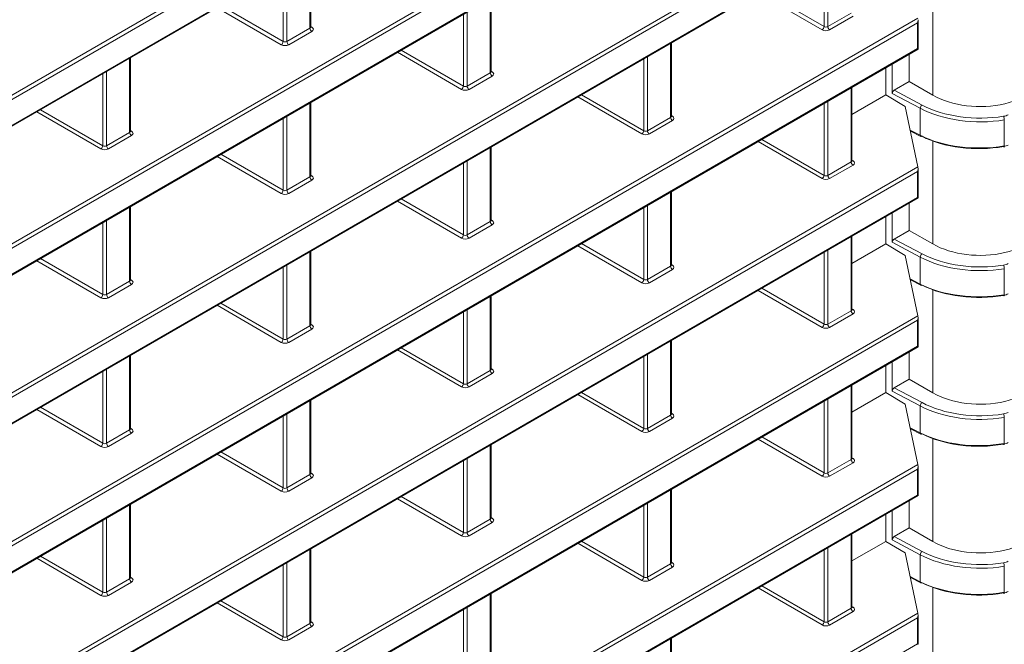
# Model space of a CAD drawing. Header units: millimetres. Extents: x 0 to 1118, y 0 to 864.
# Tile 288 of 512: x 637 to 656, y 109 to 121. Entities that reach past the tile are written whole.
import ezdxf

# ---------------------------------------------------------------- set-up
doc = ezdxf.new("R2010")
doc.units = ezdxf.units.MM

msp = doc.modelspace()

# ---------------------------------------------------------------- linework, layer by layer
at = {"color": 9, "linetype": 'Continuous', "lineweight": 0}
for p, q in [((609.4376, 103.6028), (654.3418, 129.5255)), ((654.3323, 129.4386), (609.4229, 103.513)), ((609.4229, 103.0226), (654.3323, 128.9482)), ((609.4376, 100.7898), (654.3418, 126.7125)), ((654.3323, 126.6257), (609.4229, 100.7001)), ((609.4229, 100.2096), (654.3323, 126.1352)), ((609.4376, 97.9768), (654.3418, 123.8995)), ((654.3323, 123.8127), (609.4229, 97.8871)), ((609.4229, 97.3966), (654.3323, 123.3222)), ((642.8399, 120.8957), (642.8399, 122.2969)), ((652.5678, 120.9267), (652.5678, 122.2867)), ((652.6382, 122.3273), (652.6382, 120.9262)), ((642.4028, 122.0445), (642.4028, 120.6434)), ((642.3324, 120.6439), (642.3324, 122.0039)), ((652.5324, 120.8655), (651.3192, 121.5659)), ((651.3899, 121.6067), (652.5678, 120.9267)), ((654.6245, 121.5764), (654.6245, 119.6312)), ((642.2971, 120.5827), (641.0838, 121.2831)), ((641.1546, 121.3239), (642.3324, 120.6439)), ((646.2517, 120.0523), (646.2517, 121.4535)), ((645.7442, 119.8005), (645.7442, 121.1605)), ((645.8146, 121.2011), (645.8146, 119.8)), ((652.6382, 120.9262), (653.0799, 121.1812)), ((653.115, 121.1201), (652.6732, 120.8651)), ((654.3323, 120.9997), (609.4229, 95.0741)), ((609.4376, 95.1638), (654.3418, 121.0865)), ((642.8546, 120.9292), (642.8756, 120.9167)), ((654.3323, 120.5092), (654.3323, 120.9997)), ((642.4028, 120.6434), (642.8399, 120.8957)), ((642.875, 120.8347), (642.4379, 120.5824)), ((649.6635, 119.2089), (649.6635, 120.6101)), ((609.4229, 94.5836), (654.3323, 120.5092)), ((645.7089, 119.7393), (644.4956, 120.4397)), ((644.5664, 120.4805), (645.7442, 119.8005)), ((649.2264, 120.3577), (649.2264, 118.9566)), ((639.4281, 118.9262), (639.4281, 120.3273)), ((649.156, 118.9571), (649.156, 120.3171)), ((638.9206, 118.6744), (638.9206, 120.0343)), ((638.991, 120.0749), (638.991, 118.6738)), ((645.8146, 119.8), (646.2517, 120.0523)), ((646.2867, 119.9913), (645.8497, 119.739)), ((646.2664, 120.0858), (646.2874, 120.0733)), ((647.9781, 119.6371), (649.156, 118.9571)), ((653.0799, 118.3682), (653.0799, 119.7693)), ((654.3872, 119.3811), (653.8568, 119.6619)), ((653.8922, 119.7231), (654.4209, 119.4432)), ((642.8399, 118.0828), (642.8399, 119.4839)), ((649.1206, 118.8959), (647.9074, 119.5963)), ((652.5678, 118.1138), (652.5678, 119.4737)), ((652.6382, 119.5143), (652.6382, 118.1132)), ((638.8853, 118.6131), (637.6721, 119.3135)), ((637.7428, 119.3543), (638.9206, 118.6744)), ((642.4028, 119.2315), (642.4028, 117.8304)), ((649.6781, 119.2424), (649.6992, 119.2299)), ((654.3872, 118.8712), (654.3872, 119.3811)), ((642.3324, 117.831), (642.3324, 119.1909)), ((649.2264, 118.9566), (649.6635, 119.2089)), ((649.6985, 119.1479), (649.2614, 118.8956)), ((655.9775, 118.671), (655.9775, 119.1618)), ((638.991, 118.6738), (639.4281, 118.9262)), ((639.4632, 118.8651), (639.0261, 118.6128)), ((639.4428, 118.9597), (639.4638, 118.9471)), ((654.1953, 118.9691), (654.3872, 118.8712)), ((652.5324, 118.0525), (651.3192, 118.7529)), ((651.3899, 118.7937), (652.5678, 118.1138)), ((654.6245, 118.7634), (654.6245, 116.8182)), ((641.1546, 118.5109), (642.3324, 117.831)), ((646.2517, 117.2394), (646.2517, 118.6405)), ((642.2971, 117.7697), (641.0838, 118.4701)), ((645.7442, 116.9876), (645.7442, 118.3475)), ((645.8146, 118.3881), (645.8146, 116.987)), ((652.6382, 118.1132), (653.0799, 118.3682)), ((653.115, 118.3072), (652.6732, 118.0522)), ((653.0946, 118.4017), (653.1156, 118.3892)), ((654.3323, 118.1867), (609.4229, 92.2611)), ((609.4376, 92.3509), (654.3418, 118.2735)), ((642.8546, 118.1163), (642.8756, 118.1037)), ((654.3323, 117.6962), (654.3323, 118.1867)), ((642.4028, 117.8304), (642.8399, 118.0828)), ((642.875, 118.0217), (642.4379, 117.7694)), ((649.6635, 116.396), (649.6635, 117.7971)), ((609.4229, 91.7706), (654.3323, 117.6962)), ((645.7089, 116.9263), (644.4956, 117.6267)), ((644.5664, 117.6675), (645.7442, 116.9876)), ((639.4281, 116.1132), (639.4281, 117.5143)), ((649.156, 116.1442), (649.156, 117.5041)), ((649.2264, 117.5447), (649.2264, 116.1436)), ((638.9206, 115.8614), (638.9206, 117.2213)), ((638.991, 117.262), (638.991, 115.8609)), ((645.8146, 116.987), (646.2517, 117.2394)), ((646.2664, 117.2729), (646.2874, 117.2603)), ((646.2867, 117.1783), (645.8497, 116.926)), ((647.9781, 116.8241), (649.156, 116.1442)), ((653.0799, 115.5552), (653.0799, 116.9563)), ((654.3872, 116.5682), (653.8568, 116.8489)), ((653.8922, 116.9102), (654.4209, 116.6303)), ((642.8399, 115.2698), (642.8399, 116.6709)), ((649.1206, 116.0829), (647.9074, 116.7833)), ((652.5678, 115.3008), (652.5678, 116.6607)), ((652.6382, 116.7013), (652.6382, 115.3002)), ((638.8853, 115.8001), (637.6721, 116.5005)), ((637.7428, 116.5413), (638.9206, 115.8614)), ((654.3872, 116.0582), (654.3872, 116.5682)), ((642.3324, 115.018), (642.3324, 116.3779)), ((642.4028, 116.4186), (642.4028, 115.0175)), ((649.2264, 116.1436), (649.6635, 116.396)), ((649.6985, 116.3349), (649.2614, 116.0826)), ((649.6781, 116.4295), (649.6992, 116.4169)), ((655.9775, 115.858), (655.9775, 116.3488)), ((638.991, 115.8609), (639.4281, 116.1132)), ((639.4428, 116.1467), (639.4638, 116.1341)), ((654.1953, 116.1561), (654.3872, 116.0582)), ((639.4632, 116.0521), (639.0261, 115.7998)), ((652.5324, 115.2395), (651.3192, 115.9399)), ((651.3899, 115.9807), (652.5678, 115.3008)), ((654.6245, 115.9504), (654.6245, 114.0052)), ((641.1546, 115.6979), (642.3324, 115.018)), ((646.2517, 114.4264), (646.2517, 115.8275)), ((642.2971, 114.9567), (641.0838, 115.6571)), ((645.7442, 114.1746), (645.7442, 115.5345)), ((645.8146, 115.5752), (645.8146, 114.1741)), ((652.6382, 115.3002), (653.0799, 115.5552)), ((653.0946, 115.5887), (653.1156, 115.5762)), ((654.3323, 115.3737), (609.4229, 89.4481)), ((609.4376, 89.5379), (654.3418, 115.4605)), ((653.115, 115.4942), (652.6732, 115.2392)), ((654.3323, 114.8832), (654.3323, 115.3737)), ((642.4028, 115.0175), (642.8399, 115.2698)), ((642.875, 115.2087), (642.4379, 114.9564)), ((642.8546, 115.3033), (642.8756, 115.2907)), ((649.6635, 113.583), (649.6635, 114.9841)), ((609.4229, 88.9576), (654.3323, 114.8832)), ((645.7089, 114.1133), (644.4956, 114.8137)), ((644.5664, 114.8545), (645.7442, 114.1746)), ((639.4281, 113.3002), (639.4281, 114.7013)), ((649.156, 113.3312), (649.156, 114.6911)), ((649.2264, 114.7318), (649.2264, 113.3307)), ((638.9206, 113.0484), (638.9206, 114.4083)), ((638.991, 114.449), (638.991, 113.0479)), ((645.8146, 114.1741), (646.2517, 114.4264)), ((646.2664, 114.4599), (646.2874, 114.4473)), ((646.2867, 114.3653), (645.8497, 114.113)), ((653.0799, 112.7423), (653.0799, 114.1434)), ((654.3872, 113.7552), (653.8568, 114.0359)), ((653.8922, 114.0972), (654.4209, 113.8173)), ((642.8399, 112.4568), (642.8399, 113.8579)), ((649.1206, 113.2699), (647.9074, 113.9703)), ((647.9781, 114.0111), (649.156, 113.3312)), ((652.5678, 112.4878), (652.5678, 113.8477)), ((652.6382, 113.8884), (652.6382, 112.4873)), ((638.8853, 112.9872), (637.6721, 113.6875)), ((637.7428, 113.7284), (638.9206, 113.0484)), ((654.3872, 113.2452), (654.3872, 113.7552)), ((642.3324, 112.205), (642.3324, 113.5649)), ((642.4028, 113.6056), (642.4028, 112.2045)), ((649.2264, 113.3307), (649.6635, 113.583)), ((649.6985, 113.5219), (649.2614, 113.2696)), ((649.6781, 113.6165), (649.6992, 113.6039)), ((655.9775, 113.045), (655.9775, 113.5359)), ((638.991, 113.0479), (639.4281, 113.3002)), ((639.4428, 113.3337), (639.4638, 113.3211)), ((654.1953, 113.3431), (654.3872, 113.2452)), ((639.4632, 113.2391), (639.0261, 112.9868)), ((652.5324, 112.4265), (651.3192, 113.1269)), ((651.3899, 113.1677), (652.5678, 112.4878)), ((654.6245, 113.1374), (654.6245, 111.1922)), ((646.2517, 111.6134), (646.2517, 113.0145)), ((642.2971, 112.1438), (641.0838, 112.8441)), ((641.1546, 112.885), (642.3324, 112.205)), ((645.7442, 111.3616), (645.7442, 112.7215)), ((645.8146, 112.7622), (645.8146, 111.3611)), ((652.6382, 112.4873), (653.0799, 112.7423)), ((653.0946, 112.7757), (653.1156, 112.7632)), ((654.3323, 112.5607), (609.4229, 86.6351)), ((609.4376, 86.7249), (654.3418, 112.6476)), ((653.115, 112.6812), (652.6732, 112.4262)), ((654.3323, 112.0703), (654.3323, 112.5607)), ((642.4028, 112.2045), (642.8399, 112.4568)), ((642.875, 112.3957), (642.4379, 112.1434)), ((642.8546, 112.4903), (642.8756, 112.4777)), ((649.6635, 110.77), (649.6635, 112.1711)), ((609.4229, 86.1447), (654.3323, 112.0703)), ((645.7089, 111.3004), (644.4956, 112.0007)), ((644.5664, 112.0416), (645.7442, 111.3616)), ((639.4281, 110.4872), (639.4281, 111.8883)), ((649.156, 110.5182), (649.156, 111.8781)), ((649.2264, 111.9188), (649.2264, 110.5177)), ((638.9206, 110.2354), (638.9206, 111.5953)), ((638.991, 111.636), (638.991, 110.2349)), ((645.8146, 111.3611), (646.2517, 111.6134)), ((646.2664, 111.6469), (646.2874, 111.6343)), ((646.2867, 111.5523), (645.8497, 111.3)), ((653.0799, 109.9293), (653.0799, 111.3304)), ((654.3872, 110.9422), (653.8568, 111.223)), ((653.8922, 111.2842), (654.4209, 111.0043)), ((642.8399, 109.6438), (642.8399, 111.0449)), ((649.1206, 110.457), (647.9074, 111.1573)), ((647.9781, 111.1982), (649.156, 110.5182)), ((652.5678, 109.6748), (652.5678, 111.0347)), ((652.6382, 111.0754), (652.6382, 109.6743)), ((638.8853, 110.1742), (637.6721, 110.8746)), ((637.7428, 110.9154), (638.9206, 110.2354)), ((654.3872, 110.4323), (654.3872, 110.9422)), ((642.3324, 109.392), (642.3324, 110.7519)), ((642.4028, 110.7926), (642.4028, 109.3915)), ((649.2264, 110.5177), (649.6635, 110.77)), ((649.6985, 110.7089), (649.2614, 110.4566)), ((649.6781, 110.8035), (649.6992, 110.7909)), ((655.9775, 110.232), (655.9775, 110.7229)), ((638.991, 110.2349), (639.4281, 110.4872)), ((639.4428, 110.5207), (639.4638, 110.5081)), ((654.1953, 110.5301), (654.3872, 110.4323)), ((639.4632, 110.4262), (639.0261, 110.1738)), ((652.5324, 109.6136), (651.3192, 110.3139)), ((651.3899, 110.3548), (652.5678, 109.6748)), ((654.6245, 110.3244), (654.6245, 108.3793)), ((646.2517, 108.8004), (646.2517, 110.2015)), ((642.2971, 109.3308), (641.0838, 110.0312)), ((641.1546, 110.072), (642.3324, 109.392)), ((645.8146, 109.9492), (645.8146, 108.5481)), ((652.6382, 109.6743), (653.0799, 109.9293)), ((653.0946, 109.9628), (653.1156, 109.9502)), ((654.3323, 109.7478), (609.4229, 83.8222)), ((609.4376, 83.9119), (654.3418, 109.8346)), ((645.7442, 108.5486), (645.7442, 109.9085)), ((653.115, 109.8682), (652.6732, 109.6132)), ((654.3323, 109.2573), (654.3323, 109.7478)), ((642.4028, 109.3915), (642.8399, 109.6438)), ((642.875, 109.5828), (642.4379, 109.3304)), ((642.8546, 109.6773), (642.8756, 109.6647)), ((649.6635, 107.957), (649.6635, 109.3581)), ((606.9704, 81.9158), (654.3323, 109.2573))]:
    msp.add_line(p, q, dxfattribs=at)
at = {"color": 7, "linetype": 'Continuous', "lineweight": 15}
for p, q in [((609.4376, 103.0141), (654.3469, 128.9397)), ((609.4376, 100.2011), (654.3469, 126.1267)), ((609.4376, 97.3881), (654.3469, 123.3137)), ((642.8546, 120.9164), (642.8546, 122.3053)), ((646.2663, 120.073), (646.2663, 121.4619)), ((654.3469, 120.5007), (654.3469, 121.049)), ((649.6781, 119.2296), (649.6781, 120.6185)), ((609.4376, 94.5752), (654.3469, 120.5007)), ((654.1749, 120.4014), (654.1749, 119.8863)), ((639.4428, 118.9468), (639.4428, 120.3357)), ((653.8568, 120.2178), (653.8568, 119.6619)), ((653.736, 120.1481), (653.736, 119.633)), ((654.1749, 119.8863), (653.8922, 119.7231)), ((654.6245, 119.6312), (654.1749, 119.8863)), ((653.0946, 118.3888), (653.0946, 119.7778)), ((653.736, 119.633), (653.0946, 119.2627)), ((654.1015, 119.4145), (653.736, 119.633)), ((642.8546, 118.1034), (642.8546, 119.4923)), ((654.1015, 119.4145), (654.3418, 118.2735)), ((654.1995, 118.9493), (654.3979, 118.8481)), ((646.2663, 117.26), (646.2663, 118.6489)), ((654.3469, 117.6878), (654.3469, 118.236)), ((649.6781, 116.4166), (649.6781, 117.8055)), ((609.4376, 91.7622), (654.3469, 117.6878)), ((654.1749, 117.5884), (654.1749, 117.0733)), ((639.4428, 116.1338), (639.4428, 117.5227)), ((653.8568, 117.4048), (653.8568, 116.8489)), ((653.736, 117.3351), (653.736, 116.82)), ((654.1749, 117.0733), (653.8922, 116.9102)), ((654.6245, 116.8182), (654.1749, 117.0733)), ((653.0946, 115.5759), (653.0946, 116.9648)), ((653.736, 116.82), (653.0946, 116.4497)), ((654.1015, 116.6015), (653.736, 116.82)), ((642.8546, 115.2904), (642.8546, 116.6793)), ((654.1015, 116.6015), (654.3418, 115.4605)), ((654.1995, 116.1364), (654.3979, 116.0351)), ((646.2663, 114.447), (646.2663, 115.8359)), ((654.3469, 114.8748), (654.3469, 115.423)), ((649.6781, 113.6036), (649.6781, 114.9925)), ((609.4376, 88.9492), (654.3469, 114.8748)), ((654.1749, 114.7755), (654.1749, 114.2604)), ((639.4428, 113.3208), (639.4428, 114.7098)), ((653.8568, 114.5918), (653.8568, 114.0359)), ((653.736, 114.5221), (653.736, 114.007)), ((654.1749, 114.2604), (653.8922, 114.0972)), ((654.6245, 114.0052), (654.1749, 114.2604)), ((653.0946, 112.7629), (653.0946, 114.1518)), ((642.8546, 112.4774), (642.8546, 113.8664)), ((653.736, 114.007), (653.0946, 113.6367)), ((654.1015, 113.7886), (653.736, 114.007)), ((654.1015, 113.7886), (654.3418, 112.6476)), ((654.1995, 113.3234), (654.3979, 113.2222)), ((646.2663, 111.634), (646.2663, 113.023)), ((654.3469, 112.0618), (654.3469, 112.61)), ((649.6781, 110.7906), (649.6781, 112.1796)), ((609.4376, 86.1362), (654.3469, 112.0618)), ((639.4428, 110.5078), (639.4428, 111.8968)), ((653.8568, 111.7789), (653.8568, 111.223)), ((654.1749, 111.9625), (654.1749, 111.4474)), ((653.736, 111.7091), (653.736, 111.194)), ((654.1749, 111.4474), (653.8922, 111.2842)), ((654.6245, 111.1922), (654.1749, 111.4474)), ((653.0946, 109.9499), (653.0946, 111.3388)), ((642.8546, 109.6644), (642.8546, 111.0534)), ((653.736, 111.194), (653.0946, 110.8237)), ((654.1015, 110.9756), (653.736, 111.194)), ((654.1015, 110.9756), (654.3418, 109.8346)), ((654.1995, 110.5104), (654.3979, 110.4092)), ((646.2663, 108.821), (646.2663, 110.21)), ((654.3469, 109.2488), (654.3469, 109.797)), ((649.6781, 107.9776), (649.6781, 109.3666))]:
    msp.add_line(p, q, dxfattribs=at)
at = {"color": 7, "linetype": 'Continuous', "lineweight": 15, "flags": 128}
for points in [[(654.3323, 120.5092), (654.3381, 120.5059), (654.3425, 120.5033), (654.3455, 120.5016), (654.3468, 120.5008), (654.3465, 120.501)], [(655.9775, 118.671), (655.9773, 118.6636), (655.9765, 118.6575), (655.9753, 118.653), (655.9736, 118.6503), (655.9715, 118.6494), (655.9691, 118.6503), (655.9665, 118.6531), (655.9638, 118.6577)], [(654.3323, 117.6962), (654.3381, 117.6929), (654.3425, 117.6903), (654.3455, 117.6886), (654.3468, 117.6878), (654.3465, 117.688)], [(655.9775, 115.858), (655.9773, 115.8506), (655.9765, 115.8445), (655.9753, 115.8401), (655.9736, 115.8373), (655.9715, 115.8364), (655.9691, 115.8374), (655.9665, 115.8402), (655.9638, 115.8447)], [(654.3323, 114.8832), (654.3381, 114.8799), (654.3425, 114.8773), (654.3455, 114.8756), (654.3468, 114.8748), (654.3465, 114.875)], [(655.9775, 113.045), (655.9773, 113.0376), (655.9765, 113.0316), (655.9753, 113.0271), (655.9736, 113.0243), (655.9715, 113.0234), (655.9691, 113.0244), (655.9665, 113.0272), (655.9638, 113.0317)], [(654.3323, 112.0703), (654.3381, 112.0669), (654.3425, 112.0643), (654.3455, 112.0626), (654.3468, 112.0618), (654.3465, 112.062)], [(655.9775, 110.232), (655.9773, 110.2246), (655.9765, 110.2186), (655.9753, 110.2141), (655.9736, 110.2113), (655.9715, 110.2104), (655.9691, 110.2114), (655.9665, 110.2142), (655.9638, 110.2187)], [(654.3323, 109.2573), (654.3381, 109.2539), (654.3425, 109.2514), (654.3455, 109.2496), (654.3468, 109.2489), (654.3465, 109.249)]]:
    msp.add_lwpolyline(points, dxfattribs=at)
at = {"color": 9, "linetype": 'Continuous', "lineweight": 0}
for centre, radius, start, end in [((642.8602, 120.9395), 0.0275, 258.49628, 303.93195), ((652.4899, 120.9309), 0.078, 303.05805, 356.94195), ((652.7151, 120.9297), 0.077, 182.63688, 237.07285), ((642.9168, 120.8993), 0.077, 182.63688, 237.07285), ((642.2545, 120.6481), 0.078, 303.05953, 356.94109), ((642.4797, 120.647), 0.077, 182.63688, 237.07285), ((646.3286, 120.0559), 0.077, 182.6371, 237.07255), ((646.272, 120.0961), 0.0275, 258.49591, 303.93182), ((645.6663, 119.8047), 0.078, 303.0575, 356.94319), ((645.8915, 119.8036), 0.077, 182.6371, 237.07255), ((654.4683, 119.3772), 0.0813, 125.6871, 177.23732), ((649.6838, 119.2527), 0.0275, 258.48135, 303.94525), ((655.802, 119.1622), 0.1755, 359.8712, 22.782), ((649.7404, 119.2125), 0.077, 182.63688, 237.07285), ((639.505, 118.9297), 0.077, 182.63688, 237.07285), ((639.4484, 118.97), 0.0275, 258.49784, 303.9304), ((649.0781, 118.9613), 0.078, 303.05882, 356.94056), ((649.3033, 118.9602), 0.077, 182.63688, 237.07285), ((654.4105, 118.868), 0.0235, 172.18431, 237.67463), ((638.8427, 118.6785), 0.078, 303.05906, 356.93909), ((639.0679, 118.6774), 0.077, 182.63688, 237.07285), ((653.1568, 118.3718), 0.077, 182.63811, 237.07162), ((653.1002, 118.412), 0.0275, 258.47811, 303.94579), ((652.4899, 118.1179), 0.078, 303.05877, 356.94123), ((652.7151, 118.1168), 0.077, 182.63811, 237.07162), ((642.9168, 118.0863), 0.077, 182.6371, 237.07255), ((642.8602, 118.1265), 0.0275, 258.49436, 303.93337), ((642.2545, 117.8351), 0.078, 303.05956, 356.94114), ((642.4797, 117.834), 0.077, 182.6371, 237.07255), ((646.3286, 117.2429), 0.077, 182.63688, 237.07285), ((646.272, 117.2832), 0.0276, 258.50011, 303.92913), ((645.6663, 116.9917), 0.078, 303.05729, 356.94333), ((645.8915, 116.9906), 0.077, 182.63688, 237.07285), ((654.4683, 116.5642), 0.0813, 125.68611, 177.23831), ((649.7404, 116.3995), 0.077, 182.63811, 237.07162), ((649.6838, 116.4397), 0.0275, 258.46744, 303.95515), ((655.802, 116.3492), 0.1755, 359.87102, 22.78218), ((639.505, 116.1167), 0.077, 182.6371, 237.07255), ((639.4484, 116.157), 0.0275, 258.49591, 303.93182), ((649.0781, 116.1483), 0.078, 303.05954, 356.93985), ((649.3033, 116.1472), 0.077, 182.63811, 237.07162), ((654.4105, 116.055), 0.0235, 172.19951, 237.65942), ((638.8427, 115.8655), 0.078, 303.05909, 356.93914), ((639.0679, 115.8644), 0.077, 182.6371, 237.07255), ((653.1568, 115.5588), 0.077, 182.63668, 237.07305), ((653.1002, 115.599), 0.0275, 258.49057, 303.93735), ((642.9168, 115.2733), 0.077, 182.63688, 237.07285), ((642.8602, 115.3136), 0.0275, 258.49856, 303.93068), ((652.4899, 115.3049), 0.078, 303.05734, 356.94266), ((652.7151, 115.3038), 0.077, 182.63668, 237.07305), ((642.2545, 115.0221), 0.078, 303.05934, 356.94127), ((642.4797, 115.021), 0.077, 182.63688, 237.07285), ((646.3286, 114.4299), 0.077, 182.63811, 237.07162), ((646.272, 114.4702), 0.0275, 258.48619, 303.93904), ((645.6663, 114.1787), 0.078, 303.058, 356.94262), ((645.8915, 114.1776), 0.077, 182.63811, 237.07162), ((654.4683, 113.7513), 0.0813, 125.68706, 177.23795), ((649.7404, 113.5865), 0.077, 182.63668, 237.07305), ((649.6838, 113.6268), 0.0275, 258.47989, 303.94671), ((655.802, 113.5362), 0.1755, 359.8712, 22.782), ((639.505, 113.3037), 0.077, 182.63688, 237.07285), ((639.4484, 113.344), 0.0276, 258.50011, 303.92913), ((649.0781, 113.3353), 0.078, 303.0581, 356.94128), ((649.3033, 113.3342), 0.077, 182.63668, 237.07305), ((654.4105, 113.2421), 0.0236, 172.21337, 237.64411), ((638.8427, 113.0526), 0.078, 303.05887, 356.93928), ((639.0679, 113.0514), 0.077, 182.63688, 237.07285), ((653.1568, 112.7458), 0.077, 182.63708, 237.07265), ((653.1002, 112.786), 0.0275, 258.49349, 303.93443), ((642.9168, 112.4603), 0.077, 182.63811, 237.07162), ((642.8602, 112.5006), 0.0275, 258.48463, 303.94059), ((652.4899, 112.4919), 0.078, 303.05877, 356.94123), ((652.7151, 112.4908), 0.077, 182.63708, 237.07265), ((642.2545, 112.2092), 0.078, 303.06006, 356.94056), ((642.4797, 112.208), 0.077, 182.63811, 237.07162), ((646.3286, 111.6169), 0.077, 182.63668, 237.07305), ((646.272, 111.6572), 0.0275, 258.49866, 303.93058), ((645.6663, 111.3658), 0.078, 303.05657, 356.94405), ((645.8915, 111.3646), 0.077, 182.63668, 237.07305), ((654.4683, 110.9383), 0.0813, 125.68505, 177.23879), ((649.7404, 110.7735), 0.077, 182.63708, 237.07265), ((649.6838, 110.8138), 0.0275, 258.48281, 303.94379), ((655.802, 110.7233), 0.1755, 359.87089, 22.78207), ((639.505, 110.4908), 0.077, 182.63811, 237.07162), ((639.4484, 110.531), 0.0275, 258.48619, 303.93904), ((649.0781, 110.5224), 0.078, 303.05954, 356.93985), ((649.3033, 110.5212), 0.077, 182.63708, 237.07265), ((654.4105, 110.4291), 0.0235, 172.18564, 237.67473), ((638.8427, 110.2396), 0.078, 303.05959, 356.93856), ((639.0679, 110.2384), 0.077, 182.63811, 237.07162), ((653.1568, 109.9328), 0.077, 182.63683, 237.07229), ((653.1002, 109.973), 0.0275, 258.48279, 303.94513), ((642.9168, 109.6474), 0.077, 182.63668, 237.07305), ((642.8602, 109.6876), 0.0275, 258.4971, 303.93214), ((652.4899, 109.679), 0.078, 303.05801, 356.94137), ((652.7151, 109.6778), 0.077, 182.63683, 237.07229), ((642.2545, 109.3962), 0.078, 303.05863, 356.94199), ((642.4797, 109.395), 0.077, 182.63668, 237.07305)]:
    msp.add_arc(centre, radius, start, end, dxfattribs=at)
at = {"color": 7, "linetype": 'Continuous', "lineweight": 15}
for centre, start, end in [((654.4064, 118.8699), 248.75098, 308.67964), ((654.4064, 116.0569), 248.75651, 308.67411), ((654.4064, 113.2439), 248.75651, 308.67411), ((654.4064, 110.4309), 248.75651, 308.67411)]:
    msp.add_arc(centre, 0.0233, start, end, dxfattribs=at)
at = {"color": 9, "linetype": 'Continuous', "lineweight": 0}
for centre, major_axis, ratio, start_param, end_param in [((642.8046, 120.9169), (0.05, -0.0008), 0.5872741, 5.5068216, 6.2922198), ((642.8043, 120.8762), (0.1, -0.0008), 0.5823041, 5.5022266, 7.0642962), ((652.6028, 120.9473), (0.05, -0.0008), 0.5872741, 3.9447519, 5.5068216), ((652.6025, 120.9067), (0.1, -0.0008), 0.5823041, 3.9401569, 5.5022266), ((642.3672, 120.6239), (0.1, -0.0008), 0.5823041, 3.9401569, 5.5022266), ((642.3675, 120.6645), (0.05, -0.0008), 0.5872741, 3.9447519, 5.5068216), ((646.2164, 120.0735), (0.05, -0.0008), 0.5872741, 5.5068216, 6.2922198), ((646.216, 120.0328), (0.1, -0.0008), 0.5823041, 5.5022266, 7.0642962), ((645.7793, 119.8211), (0.05, -0.0008), 0.5872741, 3.9447519, 5.5068216), ((645.7789, 119.7805), (0.1, -0.0008), 0.5823041, 3.9401569, 5.5022266), ((655.5087, 120.1413), (1.6256, -0.0124), 0.5823041, 3.9837901, 5.0005954), ((649.6281, 119.2301), (0.05, -0.0008), 0.5872741, 5.5068216, 6.2922198), ((649.6278, 119.1894), (0.1, -0.0008), 0.5823041, 5.5022266, 7.0642962), ((655.5084, 120.1006), (1.6756, -0.0124), 0.582155, 3.9836554, 5.0004606), ((655.9078, 119.3423), (0.2, -0.0015), 0.5823041, 5.0005954, 5.5022266), ((639.3928, 118.9473), (0.05, -0.0008), 0.5872741, 5.5068216, 6.2922198), ((639.3925, 118.9066), (0.1, -0.0008), 0.5823041, 5.5022266, 7.0642962), ((649.1907, 118.9371), (0.1, -0.0008), 0.5823041, 3.9401569, 5.5022266), ((649.191, 118.9777), (0.05, -0.0008), 0.5872741, 3.9447519, 5.5068216), ((638.9557, 118.695), (0.05, -0.0008), 0.5872741, 3.9447519, 5.5068216), ((638.9554, 118.6543), (0.1, -0.0008), 0.5823041, 3.9401569, 5.5022266), ((653.0446, 118.3893), (0.05, -0.0008), 0.5872741, 5.5068216, 6.2922198), ((653.0443, 118.3487), (0.1, -0.0008), 0.5823041, 5.5022266, 7.0642962), ((652.6028, 118.1343), (0.05, -0.0008), 0.5872741, 3.9447519, 5.5068216), ((642.8046, 118.1039), (0.05, -0.0008), 0.5872741, 5.5068216, 6.2922198), ((642.8043, 118.0632), (0.1, -0.0008), 0.5823041, 5.5022266, 7.0642962), ((652.6025, 118.0937), (0.1, -0.0008), 0.5823041, 3.9401569, 5.5022266), ((642.3672, 117.8109), (0.1, -0.0008), 0.5823041, 3.9401569, 5.5022266), ((642.3675, 117.8516), (0.05, -0.0008), 0.5872741, 3.9447519, 5.5068216), ((646.2164, 117.2605), (0.05, -0.0008), 0.5872741, 5.5068216, 6.2922198), ((646.216, 117.2198), (0.1, -0.0008), 0.5823041, 5.5022266, 7.0642962), ((645.7789, 116.9675), (0.1, -0.0008), 0.5823041, 3.9401569, 5.5022266), ((645.7793, 117.0082), (0.05, -0.0008), 0.5872741, 3.9447519, 5.5068216), ((655.5087, 117.3283), (1.6256, -0.0124), 0.5823041, 3.9837901, 5.0005954), ((655.5084, 117.2876), (1.6756, -0.0124), 0.582155, 3.9836554, 5.0004606), ((655.9078, 116.5293), (0.2, -0.0015), 0.5823041, 5.0005954, 5.5022266), ((649.6281, 116.4171), (0.05, -0.0008), 0.5872741, 5.5068216, 6.2922198), ((649.6278, 116.3764), (0.1, -0.0008), 0.5823041, 5.5022266, 7.0642962), ((639.3928, 116.1343), (0.05, -0.0008), 0.5872741, 5.5068216, 6.2922198), ((639.3925, 116.0937), (0.1, -0.0008), 0.5823041, 5.5022266, 7.0642962), ((649.1907, 116.1241), (0.1, -0.0008), 0.5823041, 3.9401569, 5.5022266), ((649.191, 116.1648), (0.05, -0.0008), 0.5872741, 3.9447519, 5.5068216), ((638.9554, 115.8413), (0.1, -0.0008), 0.5823041, 3.9401569, 5.5022266), ((638.9557, 115.882), (0.05, -0.0008), 0.5872741, 3.9447519, 5.5068216), ((653.0446, 115.5764), (0.05, -0.0008), 0.5872741, 5.5068216, 6.2922198), ((653.0443, 115.5357), (0.1, -0.0008), 0.5823041, 5.5022266, 7.0642962), ((642.8046, 115.2909), (0.05, -0.0008), 0.5872741, 5.5068216, 6.2922198), ((642.8043, 115.2503), (0.1, -0.0008), 0.5823041, 5.5022266, 7.0642962), ((652.6025, 115.2807), (0.1, -0.0008), 0.5823041, 3.9401569, 5.5022266), ((652.6028, 115.3214), (0.05, -0.0008), 0.5872741, 3.9447519, 5.5068216), ((642.3672, 114.9979), (0.1, -0.0008), 0.5823041, 3.9401569, 5.5022266), ((642.3675, 115.0386), (0.05, -0.0008), 0.5872741, 3.9447519, 5.5068216), ((646.2164, 114.4475), (0.05, -0.0008), 0.5872741, 5.5068216, 6.2922198), ((646.216, 114.4069), (0.1, -0.0008), 0.5823041, 5.5022266, 7.0642962), ((645.7789, 114.1545), (0.1, -0.0008), 0.5823041, 3.9401569, 5.5022266), ((645.7793, 114.1952), (0.05, -0.0008), 0.5872741, 3.9447519, 5.5068216), ((655.5084, 114.4747), (1.6756, -0.0124), 0.582155, 3.9836554, 5.0004606), ((655.5087, 114.5153), (1.6256, -0.0124), 0.5823041, 3.9837901, 5.0005954), ((649.6281, 113.6041), (0.05, -0.0008), 0.5872741, 5.5068216, 6.2922198), ((649.6278, 113.5635), (0.1, -0.0008), 0.5823041, 5.5022266, 7.0642962), ((655.9078, 113.7163), (0.2, -0.0015), 0.5823041, 5.0005954, 5.5022266), ((639.3928, 113.3213), (0.05, -0.0008), 0.5872741, 5.5068216, 6.2922198), ((639.3925, 113.2807), (0.1, -0.0008), 0.5823041, 5.5022266, 7.0642962), ((649.1907, 113.3111), (0.1, -0.0008), 0.5823041, 3.9401569, 5.5022266), ((649.191, 113.3518), (0.05, -0.0008), 0.5872741, 3.9447519, 5.5068216), ((638.9554, 113.0283), (0.1, -0.0008), 0.5823041, 3.9401569, 5.5022266), ((638.9557, 113.069), (0.05, -0.0008), 0.5872741, 3.9447519, 5.5068216), ((653.0446, 112.7634), (0.05, -0.0008), 0.5872741, 5.5068216, 6.2922198), ((653.0443, 112.7227), (0.1, -0.0008), 0.5823041, 5.5022266, 7.0642962), ((642.8046, 112.4779), (0.05, -0.0008), 0.5872741, 5.5068216, 6.2922198), ((642.8043, 112.4373), (0.1, -0.0008), 0.5823041, 5.5022266, 7.0642962), ((652.6025, 112.4677), (0.1, -0.0008), 0.5823041, 3.9401569, 5.5022266), ((652.6028, 112.5084), (0.05, -0.0008), 0.5872741, 3.9447519, 5.5068216), ((642.3675, 112.2256), (0.05, -0.0008), 0.5872741, 3.9447519, 5.5068216), ((642.3672, 112.1849), (0.1, -0.0008), 0.5823041, 3.9401569, 5.5022266), ((646.2164, 111.6345), (0.05, -0.0008), 0.5872741, 5.5068216, 6.2922198), ((646.216, 111.5939), (0.1, -0.0008), 0.5823041, 5.5022266, 7.0642962), ((645.7789, 111.3415), (0.1, -0.0008), 0.5823041, 3.9401569, 5.5022266), ((645.7793, 111.3822), (0.05, -0.0008), 0.5872741, 3.9447519, 5.5068216), ((655.5084, 111.6617), (1.6756, -0.0124), 0.582155, 3.9836554, 5.0004606), ((655.5087, 111.7023), (1.6256, -0.0124), 0.5823041, 3.9837901, 5.0005954), ((649.6281, 110.7911), (0.05, -0.0008), 0.5872741, 5.5068216, 6.2922198), ((649.6278, 110.7505), (0.1, -0.0008), 0.5823041, 5.5022266, 7.0642962), ((655.9078, 110.9033), (0.2, -0.0015), 0.5823041, 5.0005954, 5.5022266), ((639.3928, 110.5083), (0.05, -0.0008), 0.5872741, 5.5068216, 6.2922198), ((639.3925, 110.4677), (0.1, -0.0008), 0.5823041, 5.5022266, 7.0642962), ((649.191, 110.5388), (0.05, -0.0008), 0.5872741, 3.9447519, 5.5068216), ((649.1907, 110.4981), (0.1, -0.0008), 0.5823041, 3.9401569, 5.5022266), ((638.9554, 110.2154), (0.1, -0.0008), 0.5823041, 3.9401569, 5.5022266), ((638.9557, 110.256), (0.05, -0.0008), 0.5872741, 3.9447519, 5.5068216), ((653.0446, 109.9504), (0.05, -0.0008), 0.5872741, 5.5068216, 6.2922198), ((653.0443, 109.9097), (0.1, -0.0008), 0.5823041, 5.5022266, 7.0642962), ((642.8046, 109.6649), (0.05, -0.0008), 0.5872741, 5.5068216, 6.2922198), ((642.8043, 109.6243), (0.1, -0.0008), 0.5823041, 5.5022266, 7.0642962), ((652.6025, 109.6547), (0.1, -0.0008), 0.5823041, 3.9401569, 5.5022266), ((652.6028, 109.6954), (0.05, -0.0008), 0.5872741, 3.9447519, 5.5068216), ((642.3675, 109.4126), (0.05, -0.0008), 0.5872741, 3.9447519, 5.5068216), ((642.3672, 109.372), (0.1, -0.0008), 0.5823041, 3.9401569, 5.5022266)]:
    msp.add_ellipse(centre, major_axis=major_axis, ratio=ratio, start_param=start_param, end_param=end_param, dxfattribs=at)
at = {"color": 7, "linetype": 'Continuous', "lineweight": 15}
for centre, major_axis, ratio, start_param, end_param in [((654.2969, 121.0201), (0.0354, 0.0612), 0.5773346, 4.7124296, 5.6200008), ((655.5084, 120.1414), (1.25, -0.0095), 0.5823041, 3.9314302, 6.2876247), ((653.8922, 119.6823), (0.0251, 0.0433), 0.5776444, 0.7868798, 2.3572194), ((655.5084, 119.5895), (1.6756, 0.0122), 0.572379, 3.9751893, 4.9919945), ((655.5087, 119.5485), (1.6256, 0.0122), 0.5722274, 3.9750636, 4.9918688), ((655.9078, 118.7673), (0.2, 0.0015), 0.5722274, 4.9918688, 5.4935), ((654.2969, 118.2071), (0.0354, 0.0612), 0.5773346, 4.7124296, 5.6200008), ((654.3418, 118.233), (-0.0052, 0.0547), 0.1046981, 4.8824611, 5.5369596), ((655.5084, 117.3285), (1.25, -0.0095), 0.5823041, 3.9314302, 6.2876247), ((653.8922, 116.8693), (0.0251, 0.0433), 0.5776444, 0.7868798, 2.3572194), ((655.5084, 116.7765), (1.6756, 0.0122), 0.572379, 3.9751893, 4.9919945), ((655.5087, 116.7355), (1.6256, 0.0122), 0.5722274, 3.9750636, 4.9918688), ((655.9078, 115.9543), (0.2, 0.0015), 0.5722274, 4.9918688, 5.4935), ((654.2969, 115.3941), (0.0354, 0.0612), 0.5773346, 4.7124296, 5.6200008), ((654.3418, 115.42), (-0.0052, 0.0547), 0.1046981, 4.8824611, 5.5369596), ((655.5084, 114.5155), (1.25, -0.0095), 0.5823041, 3.9314302, 6.2876247), ((653.8922, 114.0564), (0.0251, 0.0433), 0.5776444, 0.7868798, 2.3572194), ((655.5084, 113.9635), (1.6756, 0.0122), 0.572379, 3.9751893, 4.9919945), ((655.5087, 113.9225), (1.6256, 0.0122), 0.5722274, 3.9750636, 4.9918688), ((655.9078, 113.1413), (0.2, 0.0015), 0.5722274, 4.9918688, 5.4935), ((654.2969, 112.5812), (0.0354, 0.0612), 0.5773346, 4.7124296, 5.6200008), ((654.3418, 112.6071), (-0.0052, 0.0547), 0.1046981, 4.8824611, 5.5369596), ((655.5084, 111.7025), (1.25, -0.0095), 0.5823041, 3.9314302, 6.2876247), ((653.8922, 111.2434), (0.0251, 0.0433), 0.5776444, 0.7868798, 2.3572194), ((655.5084, 111.1505), (1.6756, 0.0122), 0.572379, 3.9751893, 4.9919945), ((655.5087, 111.1095), (1.6256, 0.0122), 0.5722274, 3.9750636, 4.9918688), ((655.9078, 110.3283), (0.2, 0.0015), 0.5722274, 4.9918688, 5.4935), ((654.2969, 109.7682), (0.0354, 0.0612), 0.5773346, 4.7124296, 5.6200008), ((654.3418, 109.7941), (-0.0052, 0.0547), 0.1046981, 4.8824611, 5.5369596)]:
    msp.add_ellipse(centre, major_axis=major_axis, ratio=ratio, start_param=start_param, end_param=end_param, dxfattribs=at)
for points, knots in [([(642.8557, 120.9104), (642.8558, 120.9102), (642.8562, 120.9096), (642.8542, 120.9143), (642.8546, 120.9159), (642.8547, 120.9161)], [0, 0, 0, 0, 0.237183, 0.9207347, 1, 1, 1, 1]), ([(646.2675, 120.067), (646.2676, 120.0668), (646.268, 120.0662), (646.266, 120.0709), (646.2664, 120.0725), (646.2665, 120.0727)], [0, 0, 0, 0, 0.2371852, 0.9207347, 1, 1, 1, 1]), ([(649.6793, 119.2236), (649.6794, 119.2234), (649.6798, 119.2228), (649.6778, 119.2275), (649.6782, 119.2291), (649.6783, 119.2293)], [0, 0, 0, 0, 0.2371913, 0.9207085, 1, 1, 1, 1]), ([(639.4439, 118.9408), (639.444, 118.9406), (639.4444, 118.9401), (639.4424, 118.9447), (639.4429, 118.9464), (639.4429, 118.9465)], [0, 0, 0, 0, 0.2372089, 0.9207109, 1, 1, 1, 1]), ([(653.0957, 118.3828), (653.0958, 118.3827), (653.0962, 118.3821), (653.0942, 118.3868), (653.0947, 118.3884), (653.0947, 118.3886)], [0, 0, 0, 0, 0.2370378, 0.920069, 1, 1, 1, 1]), ([(642.8557, 118.0974), (642.8558, 118.0972), (642.8562, 118.0967), (642.8542, 118.1013), (642.8546, 118.103), (642.8547, 118.1031)], [0, 0, 0, 0, 0.2371852, 0.9207347, 1, 1, 1, 1]), ([(646.2675, 117.254), (646.2676, 117.2538), (646.268, 117.2533), (646.266, 117.2579), (646.2664, 117.2596), (646.2665, 117.2597)], [0, 0, 0, 0, 0.2371906, 0.920735, 1, 1, 1, 1]), ([(649.6793, 116.4106), (649.6794, 116.4104), (649.6798, 116.4099), (649.6778, 116.4146), (649.6782, 116.4162), (649.6783, 116.4163)], [0, 0, 0, 0, 0.2370256, 0.9200545, 1, 1, 1, 1]), ([(639.4439, 116.1278), (639.444, 116.1277), (639.4444, 116.1271), (639.4424, 116.1318), (639.4429, 116.1334), (639.4429, 116.1335)], [0, 0, 0, 0, 0.2372111, 0.9207109, 1, 1, 1, 1]), ([(653.0957, 115.5699), (653.0958, 115.5697), (653.0962, 115.5691), (653.0942, 115.5738), (653.0947, 115.5754), (653.0947, 115.5756)], [0, 0, 0, 0, 0.2370252, 0.9200891, 1, 1, 1, 1]), ([(642.8557, 115.2844), (642.8558, 115.2843), (642.8562, 115.2837), (642.8542, 115.2884), (642.8546, 115.29), (642.8547, 115.2901)], [0, 0, 0, 0, 0.2371906, 0.920735, 1, 1, 1, 1]), ([(646.2675, 114.441), (646.2676, 114.4409), (646.268, 114.4403), (646.266, 114.445), (646.2664, 114.4466), (646.2665, 114.4467)], [0, 0, 0, 0, 0.2370249, 0.9200809, 1, 1, 1, 1]), ([(649.6793, 113.5976), (649.6794, 113.5975), (649.6798, 113.5969), (649.6778, 113.6016), (649.6782, 113.6032), (649.6783, 113.6033)], [0, 0, 0, 0, 0.2370129, 0.9200745, 1, 1, 1, 1]), ([(639.4439, 113.3148), (639.444, 113.3147), (639.4444, 113.3141), (639.4424, 113.3188), (639.4429, 113.3204), (639.4429, 113.3206)], [0, 0, 0, 0, 0.2372164, 0.9207111, 1, 1, 1, 1]), ([(653.0957, 112.7569), (653.0958, 112.7567), (653.0962, 112.7562), (653.0942, 112.7609), (653.0947, 112.7624), (653.0947, 112.7626)], [0, 0, 0, 0, 0.2370378, 0.920069, 1, 1, 1, 1]), ([(642.8557, 112.4714), (642.8558, 112.4713), (642.8562, 112.4707), (642.8542, 112.4754), (642.8547, 112.477), (642.8547, 112.4772)], [0, 0, 0, 0, 0.2370249, 0.9200809, 1, 1, 1, 1]), ([(646.2675, 111.628), (646.2676, 111.6279), (646.268, 111.6273), (646.266, 111.632), (646.2664, 111.6336), (646.2665, 111.6338)], [0, 0, 0, 0, 0.2370122, 0.9201009, 1, 1, 1, 1]), ([(649.6793, 110.7846), (649.6794, 110.7845), (649.6798, 110.7839), (649.6778, 110.7886), (649.6782, 110.7902), (649.6783, 110.7904)], [0, 0, 0, 0, 0.2370256, 0.9200545, 1, 1, 1, 1]), ([(639.4439, 110.5018), (639.444, 110.5017), (639.4444, 110.5011), (639.4424, 110.5058), (639.4429, 110.5074), (639.4429, 110.5076)], [0, 0, 0, 0, 0.237057, 0.9200812, 1, 1, 1, 1]), ([(653.0957, 109.9439), (653.0958, 109.9438), (653.0962, 109.9432), (653.0942, 109.9479), (653.0947, 109.9495), (653.0947, 109.9496)], [0, 0, 0, 0, 0.2370203, 0.9200482, 1, 1, 1, 1]), ([(642.8557, 109.6584), (642.8558, 109.6583), (642.8562, 109.6577), (642.8542, 109.6624), (642.8547, 109.664), (642.8547, 109.6642)], [0, 0, 0, 0, 0.2370122, 0.9201009, 1, 1, 1, 1])]:
    msp.add_open_spline(points, degree=3, knots=knots, dxfattribs=at)

doc.saveas('drawing.dxf')
